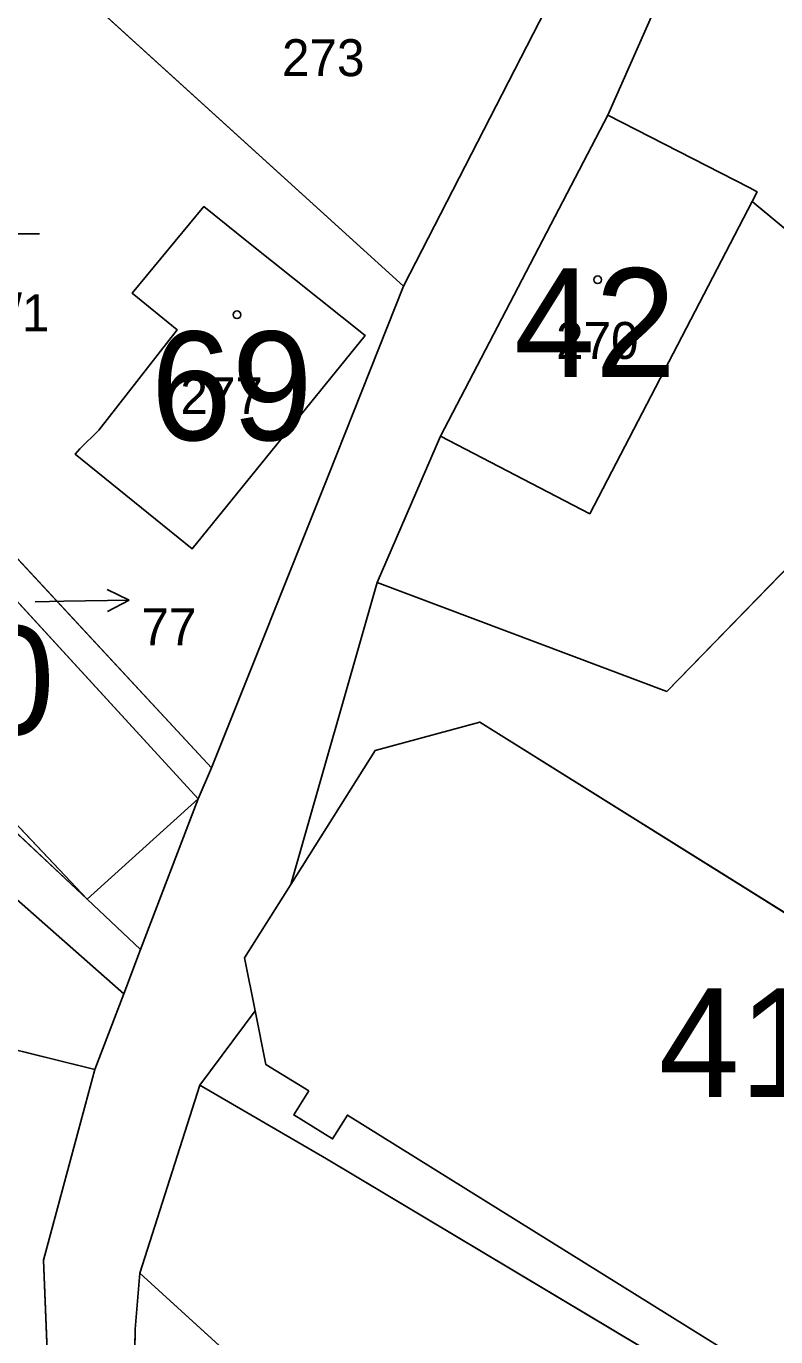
# Model space of a CAD drawing. Extents: x -689422 to -685210, y -987725 to -982160.
# Drawn here: x -687330.8 to -687296.3, y -985586.6 to -985526.3 of the extents above; entities that cross this region are included whole.
import ezdxf

# ---------------------------------------------------------------- set-up
doc = ezdxf.new("R2010")
doc.units = 0
for name, color, linetype in [('KN_Budovy', 7, 'Continuous'), ('KN_Budovy_cisla_domovni', 7, 'Continuous'), ('KN_Hranice_parcel', 7, 'Continuous'), ('KN_Hranice_parcel_vnitrni_kresba', 7, 'Continuous'), ('KN_Parcelni cisla', 7, 'Continuous'), ('KN_Parcelni cisla_sipky', 7, 'Continuous'), ('KN_Polygon parcely', 7, 'Continuous'), ('KN_POZEMKY_OSTATNI PLOCHA', 7, 'Continuous'), ('KN_POZEMKY_ZAHRADA', 7, 'Continuous'), ('KN_POZEMKY_ZASTAVENA PLOCHA', 7, 'Continuous'), ('KN_VYUZITI_17_ostatni plocha_ostatni komunikace', 7, 'Continuous'), ('KN_Značky budov', 7, 'Continuous'), ('KN_Značky kultur', 7, 'Continuous')]:
    doc.layers.add(name, color=color, linetype=linetype)

msp = doc.modelspace()

# ---------------------------------------------------------------- linework, layer by layer
at = {"layer": 'KN_Budovy'}
for points in [[(-687297.57, -985533.75), (-687304.06, -985530.42), (-687311.76, -985545.19), (-687304.89, -985548.75), (-687297.43, -985534.39), (-687297.2, -985533.94)], [(-687323.17, -985550.37), (-687315.22, -985540.55), (-687320.58, -985536.27), (-687322.63, -985534.62), (-687325.92, -985538.61), (-687323.86, -985540.29), (-687327.46, -985544.91), (-687328.33, -985545.76), (-687328.55, -985546.01)], [(-687337.81, -985545.59), (-687343.07, -985550.5), (-687328, -985566.49), (-687322.9, -985561.87)], [(-687317.81, -985575.31), (-687318.5, -985576.41), (-687316.71, -985577.52), (-687316.03, -985576.42), (-687298.08, -985587.61), (-687287.93, -985593.95), (-687279.9, -985585.89), (-687269.92, -985569.76), (-687268.82, -985570.45), (-687266.41, -985566.63), (-687267.51, -985565.89), (-687263.64, -985559.6), (-687276.3, -985551.47), (-687288.8, -985571.57), (-687309.95, -985558.34), (-687314.76, -985559.65), (-687318.64, -985565.81), (-687320.76, -985569.18), (-687320.27, -985571.63), (-687319.78, -985574.1)], [(-687324.87, -985595.65), (-687321.59, -985598.73), (-687319.12, -985601.08), (-687314.1, -985605.75), (-687313.89, -985605.96), (-687311.66, -985603.49), (-687311.88, -985603.29), (-687307.04, -985597.92), (-687308.13, -985596.92), (-687308.43, -985597.24), (-687311.87, -985594.11), (-687312.91, -985595.24), (-687325.58, -985583.69), (-687325.79, -985586.27), (-687325.83, -985589.33), (-687325.61, -985593)]]:
    msp.add_lwpolyline(points, close=True, dxfattribs=at)
at = {"layer": 'KN_Hranice_parcel'}
for p, q in [((-687331.37, -985521.99), (-687313.45, -985538.28)), ((-687306.92, -985525.57), (-687313.45, -985538.28)), ((-687328.33, -985545.76), (-687327.46, -985544.91)), ((-687318.64, -985565.81), (-687314.67, -985551.91)), ((-687347.21, -985552.4), (-687326.31, -985570.84)), ((-687322.28, -985560.44), (-687322.9, -985561.87)), ((-687322.9, -985561.87), (-687325.54, -985568.8)), ((-687325.54, -985568.8), (-687326.31, -985570.84)), ((-687326.31, -985570.84), (-687327.64, -985574.33)), ((-687327.64, -985574.33), (-687338.56, -985571.62))]:
    msp.add_line(p, q, dxfattribs=at)
for points in [[(-687304.06, -985530.42), (-687300.25, -985521.77), (-687297.08, -985516.12), (-687293.66, -985513.32), (-687292.17, -985515.24), (-687288.64, -985519.3), (-687288.45, -985519.14), (-687285.74, -985522.2), (-687285.93, -985522.36), (-687282.35, -985526.42), (-687276.69, -985533.35)], [(-687314.67, -985551.91), (-687311.76, -985545.19), (-687304.06, -985530.42)], [(-687304.06, -985530.42), (-687297.57, -985533.75), (-687297.2, -985533.94), (-687297.43, -985534.39), (-687291.83, -985539.03), (-687292.42, -985539.71), (-687288.18, -985543.38)], [(-687327.46, -985544.91), (-687323.86, -985540.29), (-687325.92, -985538.61), (-687322.63, -985534.62), (-687320.58, -985536.27), (-687315.22, -985540.55), (-687323.17, -985550.37), (-687328.55, -985546.01), (-687328.33, -985545.76)], [(-687344.15, -985537.35), (-687336.81, -985544.68), (-687333.16, -985548.71), (-687322.28, -985560.44)], [(-687313.45, -985538.28), (-687316.9, -985546.98), (-687322.28, -985560.44)], [(-687339.77, -985543.63), (-687337.81, -985545.59), (-687322.9, -985561.87)], [(-687288.18, -985543.38), (-687301.35, -985556.93), (-687314.67, -985551.91)], [(-687345.76, -985549.82), (-687328, -985566.49), (-687325.54, -985568.8)], [(-687276.3, -985551.47), (-687288.8, -985571.57), (-687309.95, -985558.34), (-687314.76, -985559.65), (-687318.64, -985565.81)], [(-687322.81, -985575.04), (-687320.27, -985571.63), (-687320.76, -985569.18), (-687318.64, -985565.81)], [(-687327.64, -985574.33), (-687330, -985583.09), (-687329.53, -985594.93)], [(-687324.87, -985595.65), (-687325.61, -985593), (-687325.83, -985589.33), (-687325.79, -985586.27), (-687325.58, -985583.69), (-687322.81, -985575.04)], [(-687322.81, -985575.04), (-687317, -985578.43), (-687298.99, -985589.2)]]:
    msp.add_lwpolyline(points, dxfattribs=at)
at = {"layer": 'KN_Hranice_parcel_vnitrni_kresba'}
for p, q in [((-687297.43, -985534.39), (-687304.89, -985548.75)), ((-687304.89, -985548.75), (-687311.76, -985545.19)), ((-687328, -985566.49), (-687343.07, -985550.5)), ((-687322.9, -985561.87), (-687328, -985566.49)), ((-687320.27, -985571.63), (-687319.78, -985574.1)), ((-687319.78, -985574.1), (-687317.81, -985575.31)), ((-687317.81, -985575.31), (-687318.5, -985576.41)), ((-687318.5, -985576.41), (-687316.71, -985577.52)), ((-687316.71, -985577.52), (-687316.03, -985576.42)), ((-687316.03, -985576.42), (-687298.08, -985587.61)), ((-687312.91, -985595.24), (-687325.58, -985583.69))]:
    msp.add_line(p, q, dxfattribs=at)
at = {"layer": 'KN_Parcelni cisla_sipky'}
for p, q in [((-687326.069, -985552.728), (-687327.08, -985552.244)), ((-687330.38, -985552.8), (-687329.07, -985552.78)), ((-687329.07, -985552.78), (-687326.069, -985552.728)), ((-687326.069, -985552.728), (-687327.062, -985553.246))]:
    msp.add_line(p, q, dxfattribs=at)
at = {"layer": 'KN_Polygon parcely'}
for points in [[(-687335.48, -985437.93), (-687327.03, -985450.79), (-687324.04, -985454.86), (-687320.02, -985460.7), (-687318.33, -985463.8), (-687305.32, -985485.54), (-687303.17, -985490.44), (-687300.77, -985502.76), (-687300.5, -985509.13), (-687301.09, -985512.23), (-687302.06, -985514.77), (-687306.92, -985525.57), (-687313.45, -985538.28), (-687316.9, -985546.98), (-687322.28, -985560.44), (-687322.9, -985561.87), (-687325.54, -985568.8), (-687326.31, -985570.84), (-687327.64, -985574.33), (-687330, -985583.09), (-687329.53, -985594.93)], [(-687325.83, -985589.33), (-687325.79, -985586.27), (-687325.58, -985583.69), (-687322.81, -985575.04), (-687320.27, -985571.63), (-687320.76, -985569.18), (-687318.64, -985565.81), (-687314.67, -985551.91), (-687311.76, -985545.19), (-687304.06, -985530.42), (-687300.25, -985521.77)]]:
    msp.add_lwpolyline(points, dxfattribs=at)
for points in [[(-687324.82, -985510.08), (-687325.42, -985509.45), (-687334.53, -985519.12), (-687332.55, -985522.82), (-687331.37, -985521.99), (-687313.45, -985538.28), (-687306.92, -985525.57), (-687314.4, -985521.56), (-687313.03, -985518.54), (-687319.18, -985515.73), (-687323.78, -985520.12), (-687327.84, -985515.91), (-687329.31, -985514.41)], [(-687297.2, -985533.94), (-687297.43, -985534.39), (-687291.83, -985539.03), (-687292.42, -985539.71), (-687288.18, -985543.38), (-687276.69, -985533.35), (-687282.35, -985526.42), (-687285.93, -985522.36), (-687285.74, -985522.2), (-687288.45, -985519.14), (-687288.64, -985519.3), (-687292.17, -985515.24), (-687293.66, -985513.32), (-687297.08, -985516.12), (-687300.25, -985521.77), (-687304.06, -985530.42), (-687297.57, -985533.75)], [(-687336.81, -985544.68), (-687333.16, -985548.71), (-687322.28, -985560.44), (-687316.9, -985546.98), (-687313.45, -985538.28), (-687331.37, -985521.99), (-687332.55, -985522.82), (-687334.53, -985519.12), (-687337.17, -985521.34), (-687348.73, -985531.06), (-687344.15, -985537.35)], [(-687304.06, -985530.42), (-687311.76, -985545.19), (-687314.67, -985551.91), (-687301.35, -985556.93), (-687288.18, -985543.38), (-687292.42, -985539.71), (-687291.83, -985539.03), (-687297.43, -985534.39), (-687297.2, -985533.94), (-687297.57, -985533.75)], [(-687288.18, -985543.38), (-687301.35, -985556.93), (-687314.67, -985551.91), (-687318.64, -985565.81), (-687314.76, -985559.65), (-687309.95, -985558.34), (-687288.8, -985571.57), (-687276.3, -985551.47), (-687275.19, -985549.69), (-687270.05, -985541.47), (-687275.79, -985534.32), (-687276.69, -985533.35)], [(-687327.46, -985544.91), (-687328.33, -985545.76), (-687328.55, -985546.01), (-687323.17, -985550.37), (-687315.22, -985540.55), (-687320.58, -985536.27), (-687322.63, -985534.62), (-687325.92, -985538.61), (-687323.86, -985540.29)], [(-687327.46, -985544.91), (-687323.86, -985540.29), (-687325.92, -985538.61), (-687322.63, -985534.62), (-687320.58, -985536.27), (-687315.22, -985540.55), (-687323.17, -985550.37), (-687328.55, -985546.01), (-687328.33, -985545.76)], [(-687322.9, -985561.87), (-687322.28, -985560.44), (-687333.16, -985548.71), (-687336.81, -985544.68), (-687344.15, -985537.35), (-687345.08, -985538.33), (-687339.77, -985543.63), (-687337.81, -985545.59)], [(-687349.86, -985550.06), (-687347.21, -985552.4), (-687326.31, -985570.84), (-687325.54, -985568.8), (-687328, -985566.49), (-687345.76, -985549.82), (-687351.19, -985544.73), (-687352.86, -985542.83), (-687355.32, -985544.8), (-687354.52, -985546.04)], [(-687345.76, -985549.82), (-687328, -985566.49), (-687325.54, -985568.8), (-687322.9, -985561.87), (-687337.81, -985545.59), (-687339.77, -985543.63)], [(-687290.45, -985594.52), (-687289.17, -985595.32), (-687287.93, -985593.95), (-687279.9, -985585.89), (-687269.92, -985569.76), (-687268.82, -985570.45), (-687266.41, -985566.63), (-687267.51, -985565.89), (-687263.64, -985559.6), (-687276.3, -985551.47), (-687288.8, -985571.57), (-687309.95, -985558.34), (-687314.76, -985559.65), (-687318.64, -985565.81), (-687320.76, -985569.18), (-687320.27, -985571.63), (-687322.81, -985575.04), (-687317, -985578.43), (-687298.99, -985589.2), (-687292.31, -985593.36)], [(-687338.56, -985571.62), (-687327.64, -985574.33), (-687326.31, -985570.84), (-687347.21, -985552.4), (-687349.12, -985556.43), (-687352.08, -985562.68), (-687346.61, -985566.03), (-687337.76, -985570.3)], [(-687370.15, -985583.33), (-687366.06, -985581.34), (-687359.38, -985578.08), (-687355.32, -985586.3), (-687349.39, -985598.31), (-687349.86, -985598.55), (-687355.37, -985601.28), (-687354.5, -985603.12), (-687359.69, -985604.73), (-687359.83, -985604.77), (-687359.64, -985605.17), (-687358.89, -985604.98), (-687343.05, -985601.04), (-687341.74, -985598.86), (-687329.53, -985594.93), (-687330, -985583.09), (-687327.64, -985574.33), (-687338.56, -985571.62), (-687347.52, -985569.39), (-687360.32, -985570.98), (-687369.57, -985574.28), (-687373.58, -985575.95)], [(-687307.04, -985597.92), (-687302.21, -985592.62), (-687298.99, -985589.2), (-687317, -985578.43), (-687322.81, -985575.04), (-687325.58, -985583.69), (-687325.79, -985586.27), (-687325.83, -985589.33), (-687325.61, -985593), (-687324.87, -985595.65), (-687321.59, -985598.73), (-687322.49, -985599.71), (-687320.04, -985602.04), (-687319.12, -985601.08), (-687314.1, -985605.75), (-687311.88, -985603.29)]]:
    msp.add_lwpolyline(points, close=True, dxfattribs=at)
at = {"layer": 'KN_POZEMKY_OSTATNI PLOCHA'}
for p, q in [((-687300.25, -985521.77), (-687304.06, -985530.42)), ((-687313.45, -985538.28), (-687306.92, -985525.57)), ((-687304.06, -985530.42), (-687311.76, -985545.19)), ((-687316.9, -985546.98), (-687313.45, -985538.28)), ((-687301.35, -985556.93), (-687288.18, -985543.38)), ((-687311.76, -985545.19), (-687314.67, -985551.91)), ((-687322.28, -985560.44), (-687316.9, -985546.98)), ((-687314.67, -985551.91), (-687318.64, -985565.81)), ((-687318.64, -985565.81), (-687314.67, -985551.91)), ((-687314.67, -985551.91), (-687301.35, -985556.93)), ((-687309.95, -985558.34), (-687314.76, -985559.65)), ((-687288.8, -985571.57), (-687309.95, -985558.34)), ((-687314.76, -985559.65), (-687318.64, -985565.81)), ((-687322.9, -985561.87), (-687322.28, -985560.44)), ((-687325.54, -985568.8), (-687322.9, -985561.87)), ((-687318.64, -985565.81), (-687320.76, -985569.18)), ((-687326.31, -985570.84), (-687325.54, -985568.8)), ((-687320.76, -985569.18), (-687320.27, -985571.63)), ((-687327.64, -985574.33), (-687326.31, -985570.84)), ((-687320.27, -985571.63), (-687322.81, -985575.04)), ((-687330, -985583.09), (-687327.64, -985574.33)), ((-687322.81, -985575.04), (-687325.58, -985583.69)), ((-687329.53, -985594.93), (-687330, -985583.09)), ((-687325.58, -985583.69), (-687325.79, -985586.27)), ((-687325.79, -985586.27), (-687325.83, -985589.33))]:
    msp.add_line(p, q, dxfattribs=at)
at = {"layer": 'KN_POZEMKY_ZAHRADA'}
for p, q in [((-687313.45, -985538.28), (-687331.37, -985521.99)), ((-687331.37, -985521.99), (-687313.45, -985538.28)), ((-687306.92, -985525.57), (-687313.45, -985538.28)), ((-687322.63, -985534.62), (-687325.92, -985538.61)), ((-687320.58, -985536.27), (-687322.63, -985534.62)), ((-687315.22, -985540.55), (-687320.58, -985536.27)), ((-687313.45, -985538.28), (-687316.9, -985546.98)), ((-687325.92, -985538.61), (-687323.86, -985540.29)), ((-687323.86, -985540.29), (-687327.46, -985544.91)), ((-687323.17, -985550.37), (-687315.22, -985540.55)), ((-687327.46, -985544.91), (-687328.33, -985545.76)), ((-687322.9, -985561.87), (-687337.81, -985545.59)), ((-687328.33, -985545.76), (-687328.55, -985546.01)), ((-687328.55, -985546.01), (-687323.17, -985550.37)), ((-687316.9, -985546.98), (-687322.28, -985560.44)), ((-687333.16, -985548.71), (-687322.28, -985560.44)), ((-687322.28, -985560.44), (-687333.16, -985548.71)), ((-687345.76, -985549.82), (-687328, -985566.49)), ((-687326.31, -985570.84), (-687347.21, -985552.4)), ((-687322.28, -985560.44), (-687322.9, -985561.87)), ((-687328, -985566.49), (-687325.54, -985568.8)), ((-687325.54, -985568.8), (-687326.31, -985570.84)), ((-687338.56, -985571.62), (-687327.64, -985574.33)), ((-687327.64, -985574.33), (-687330, -985583.09)), ((-687330, -985583.09), (-687329.53, -985594.93))]:
    msp.add_line(p, q, dxfattribs=at)
at = {"layer": 'KN_POZEMKY_ZASTAVENA PLOCHA'}
for p, q in [((-687304.06, -985530.42), (-687300.25, -985521.77)), ((-687311.76, -985545.19), (-687304.06, -985530.42)), ((-687304.06, -985530.42), (-687297.57, -985533.75)), ((-687297.57, -985533.75), (-687304.06, -985530.42)), ((-687297.57, -985533.75), (-687297.2, -985533.94)), ((-687297.2, -985533.94), (-687297.57, -985533.75)), ((-687297.2, -985533.94), (-687297.43, -985534.39)), ((-687297.43, -985534.39), (-687297.2, -985533.94)), ((-687325.92, -985538.61), (-687322.63, -985534.62)), ((-687322.63, -985534.62), (-687320.58, -985536.27)), ((-687297.43, -985534.39), (-687291.83, -985539.03)), ((-687291.83, -985539.03), (-687297.43, -985534.39)), ((-687320.58, -985536.27), (-687315.22, -985540.55)), ((-687323.86, -985540.29), (-687325.92, -985538.61)), ((-687327.46, -985544.91), (-687323.86, -985540.29)), ((-687315.22, -985540.55), (-687323.17, -985550.37)), ((-687288.18, -985543.38), (-687301.35, -985556.93)), ((-687328.33, -985545.76), (-687327.46, -985544.91)), ((-687337.81, -985545.59), (-687322.9, -985561.87)), ((-687314.67, -985551.91), (-687311.76, -985545.19)), ((-687328.55, -985546.01), (-687328.33, -985545.76)), ((-687323.17, -985550.37), (-687328.55, -985546.01)), ((-687328, -985566.49), (-687345.76, -985549.82)), ((-687301.35, -985556.93), (-687314.67, -985551.91)), ((-687347.21, -985552.4), (-687326.31, -985570.84)), ((-687314.76, -985559.65), (-687309.95, -985558.34)), ((-687309.95, -985558.34), (-687288.8, -985571.57)), ((-687318.64, -985565.81), (-687314.76, -985559.65)), ((-687322.9, -985561.87), (-687325.54, -985568.8)), ((-687320.76, -985569.18), (-687318.64, -985565.81)), ((-687325.54, -985568.8), (-687328, -985566.49)), ((-687320.27, -985571.63), (-687320.76, -985569.18)), ((-687326.31, -985570.84), (-687327.64, -985574.33)), ((-687327.64, -985574.33), (-687338.56, -985571.62)), ((-687322.81, -985575.04), (-687320.27, -985571.63)), ((-687325.58, -985583.69), (-687322.81, -985575.04)), ((-687322.81, -985575.04), (-687317, -985578.43)), ((-687317, -985578.43), (-687322.81, -985575.04)), ((-687317, -985578.43), (-687298.99, -985589.2)), ((-687298.99, -985589.2), (-687317, -985578.43)), ((-687325.79, -985586.27), (-687325.58, -985583.69)), ((-687325.83, -985589.33), (-687325.79, -985586.27))]:
    msp.add_line(p, q, dxfattribs=at)
at = {"layer": 'KN_VYUZITI_17_ostatni plocha_ostatni komunikace'}
for p, q in [((-687300.25, -985521.77), (-687304.06, -985530.42)), ((-687313.45, -985538.28), (-687306.92, -985525.57)), ((-687304.06, -985530.42), (-687311.76, -985545.19)), ((-687316.9, -985546.98), (-687313.45, -985538.28)), ((-687301.35, -985556.93), (-687288.18, -985543.38)), ((-687311.76, -985545.19), (-687314.67, -985551.91)), ((-687322.28, -985560.44), (-687316.9, -985546.98)), ((-687314.67, -985551.91), (-687318.64, -985565.81)), ((-687318.64, -985565.81), (-687314.67, -985551.91)), ((-687314.67, -985551.91), (-687301.35, -985556.93)), ((-687309.95, -985558.34), (-687314.76, -985559.65)), ((-687288.8, -985571.57), (-687309.95, -985558.34)), ((-687314.76, -985559.65), (-687318.64, -985565.81)), ((-687322.9, -985561.87), (-687322.28, -985560.44)), ((-687325.54, -985568.8), (-687322.9, -985561.87)), ((-687318.64, -985565.81), (-687320.76, -985569.18)), ((-687326.31, -985570.84), (-687325.54, -985568.8)), ((-687320.76, -985569.18), (-687320.27, -985571.63)), ((-687327.64, -985574.33), (-687326.31, -985570.84)), ((-687320.27, -985571.63), (-687322.81, -985575.04)), ((-687330, -985583.09), (-687327.64, -985574.33)), ((-687322.81, -985575.04), (-687325.58, -985583.69)), ((-687329.53, -985594.93), (-687330, -985583.09)), ((-687325.58, -985583.69), (-687325.79, -985586.27)), ((-687325.79, -985586.27), (-687325.83, -985589.33))]:
    msp.add_line(p, q, dxfattribs=at)
at = {"layer": 'KN_Značky budov'}
for centre in [(-687304.527, -985537.989), (-687321.107, -985539.599)]:
    msp.add_circle(centre, 0.175, dxfattribs=at)
at = {"layer": 'KN_Značky kultur'}
msp.add_line((-687331.933, -985535.88), (-687330.183, -985535.88), dxfattribs=at)

# ---------------------------------------------------------------- texts
at = {"layer": 'KN_Budovy_cisla_domovni'}
for s, p in [('42', (-687308.367, -985542.459)), ('69', (-687325.07, -985545.369)), ('70', (-687336.927, -985558.914)), ('412', (-687301.726, -985575.584))]:
    msp.add_text(s, height=5, dxfattribs=at).set_placement(p)
at = {"layer": 'KN_Parcelni cisla'}
for s, p in [('273', (-687319.04, -985528.62)), ('278/1', (-687335.42, -985540.36)), ('270', (-687306.44, -985541.63)), ('277', (-687323.71, -985544.17)), ('77', (-687325.5, -985554.8))]:
    msp.add_text(s, height=1.7, dxfattribs=at).set_placement(p)

doc.saveas('drawing.dxf')
